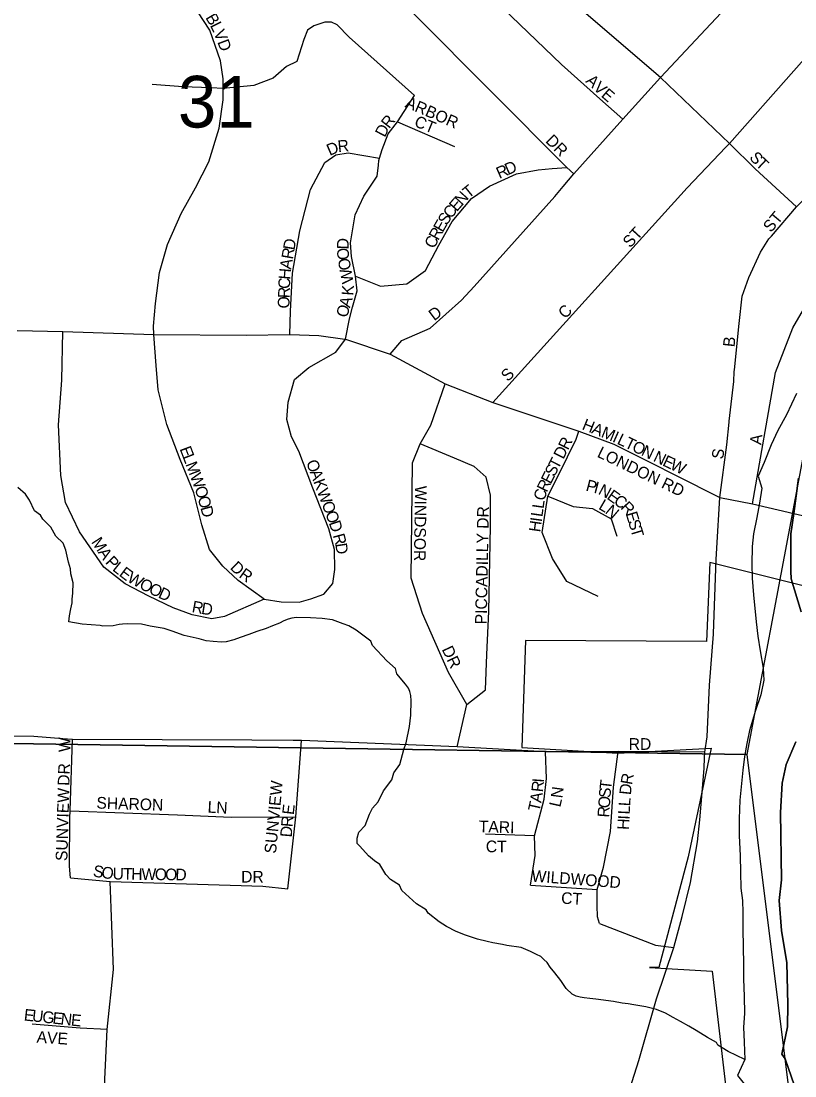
# Model space of a CAD drawing. Extents: x 1310247 to 1552180, y 377264 to 706493.
# Drawn here: x 1379740 to 1383052, y 512230 to 516741 of the extents above; entities that cross this region are included whole.
import ezdxf

# ---------------------------------------------------------------- set-up
doc = ezdxf.new("R2010")
doc.units = 0
for name, color, linetype in [('GM_X_City_Street', 7, 'Continuous'), ('GM_X_City_Street_Text', 7, 'Continuous'), ('GM_X_Corporation', 7, 'Continuous'), ('GM_X_Major_River', 7, 'Continuous'), ('GM_X_Minor_River', 7, 'Continuous'), ('GM_X_Section', 7, 'Continuous'), ('GM_X_Section_Text', 7, 'Continuous'), ('GM_X_State_Route', 7, 'Continuous'), ('GM_X_Township', 7, 'Continuous')]:
    doc.layers.add(name, color=color, linetype=linetype)

msp = doc.modelspace()

# ---------------------------------------------------------------- linework, layer by layer
at = {"layer": 'GM_X_City_Street'}
for points in [[(1382060.1, 516033.9), (1382104.8, 516087.7), (1382315, 516321.7), (1382476.1, 516500), (1383317.1, 517397.1), (1383393, 517472.9), (1383606.1, 517698.8), (1383843.4, 517960.5), (1383892.2, 518012.4), (1384168.5, 518323.6), (1384445.5, 518623.4), (1384723.7, 518917.2), (1384754.5, 518954.7), (1384802.6, 519010.1), (1384870.3, 519081.1), (1384934.9, 519151), (1384963.2, 519241.2), (1384975.5, 519304.9), (1385003.5, 519439.2), (1385040.1, 519628), (1385030.1, 519668.9), (1385010.2, 519743.5), (1384968.2, 519815.7), (1384966.2, 519820.9)], [(1380604.9, 516448.8), (1380604.9, 516452.3), (1380605.1, 516494), (1380593, 516570.6), (1380548.2, 516702), (1380471.4, 516817.2), (1380382.4, 516927.3), (1380145.9, 517147.7), (1379611.3, 517632.8), (1379509.2, 517714.6), (1379296.2, 517910.5), (1379201, 517990.8), (1379140.3, 518030.5), (1379009.1, 518089.7), (1378959.6, 518099.5), (1378913.9, 518107.7), (1378863.7, 518113.7), (1378810.4, 518117.4), (1378718.2, 518092.7), (1378657.5, 518080), (1378509.8, 518044), (1378198, 518035.7), (1378002.9, 518038)], [(1379611.3, 517632.8), (1379710, 517603.4), (1379782.2, 517625.5), (1379888.3, 517667.5), (1380007.2, 517667.5), (1380194.8, 517625.2), (1380345.4, 517543.3), (1380715.2, 517321.4), (1381079.8, 517102.1), (1381425.8, 516766.7), (1382074.8, 516114.3), (1382104.8, 516087.7)], [(1382755.5, 516201.5), (1382771.3, 516218.3), (1383322.9, 516840.8), (1383595.4, 517153.9), (1383885.3, 517456)], [(1381459.2, 517133.6), (1381622.1, 516970.7), (1382052.9, 516556.2), (1382216.7, 516408.4), (1382315, 516321.7)], [(1383058.3, 515946.3), (1382882.1, 516108.7), (1382771.3, 516218.3), (1382476.1, 516500), (1382089, 516833.2), (1381775.5, 517126.4)], [(1382950.9, 515821.3), (1383058.3, 515946.3), (1383336.6, 516222.7), (1383637.5, 516556.2), (1383690.8, 516615.3), (1383910.9, 516854.2), (1383926.8, 516871.5)], [(1381269.2, 516125.4), (1381271.5, 516145.4), (1381274.1, 516154.6), (1381284.8, 516192.1), (1381311.5, 516258.8), (1381351, 516309.6), (1381423.1, 516422.5), (1381143.9, 516672.3), (1381092.9, 516725.3), (1381067.8, 516736.3), (1381039.1, 516736.4), (1380992.9, 516721.2), (1380965.1, 516702.1), (1380949.8, 516662), (1380920.1, 516568.3), (1380875.6, 516546.3), (1380818, 516496.8), (1380736.1, 516465.4), (1380604.9, 516452.3), (1380552.2, 516456.3), (1380431.9, 516460.4), (1380300.6, 516470.5)], [(1382870, 514676.3), (1382968, 515238.5), (1383043.1, 515429.6), (1383243.8, 515773.8), (1383391.6, 515972.8), (1383790.8, 516416.9), (1384062, 516718.5)], [(1380307.2, 515400.6), (1380307.1, 515436.7), (1380315.6, 515532.8), (1380332.5, 515665.7), (1380367, 515785.6), (1380425.2, 515918.6), (1380485.7, 516027.8), (1380543.8, 516138.6), (1380587.7, 516283.9), (1380604.8, 516403.8), (1380604.9, 516448.8)], [(1381351, 516309.6), (1381594.9, 516204.8)], [(1381759.3, 515110.4), (1382590.8, 516027.8), (1382755.5, 516201.5)], [(1380890.4, 515400.5), (1380892.3, 515500.8), (1380901.3, 515662.9), (1380932.6, 515844.7), (1380977.9, 516020.6), (1381039.9, 516136.8), (1381087.5, 516169.2), (1381139, 516177.8), (1381274.1, 516154.6)], [(1381127.6, 515381.1), (1381145.5, 515467.9), (1381158.5, 515517.7), (1381178, 515586.9), (1381171, 515650.1), (1381153.3, 515733.7), (1381149.5, 515792.8), (1381169.5, 515911.9), (1381207.2, 515993), (1381263.8, 516077.7), (1381269.2, 516125.4)], [(1381171, 515650.1), (1381278.1, 515607.9), (1381390.6, 515617.4), (1381471.2, 515674.1), (1381527.2, 515783.3), (1381585, 515884.3), (1381667.9, 515982.4), (1381745.1, 516035.8), (1381859.4, 516087.3), (1381952.8, 516104.4), (1382012.9, 516111.1), (1382074.8, 516114.3)], [(1381678.6, 515606.7), (1382024.3, 515991), (1382060.1, 516033.9)], [(1382792.5, 515249), (1382812.9, 515447.2), (1382825.9, 515564.5), (1382854.8, 515644.1), (1382904, 515752.2), (1382940.7, 515809.3), (1382950.9, 515821.3)], [(1381319.5, 515316.5), (1381369.9, 515374.6), (1381490.7, 515428.1), (1381625.3, 515547.4), (1381678.6, 515606.7)], [(1379723.2, 515418.5), (1379918.2, 515414.2), (1380307.2, 515400.6), (1380703.3, 515397.5), (1380890.4, 515400.5), (1381013.7, 515396), (1381125.3, 515381.4)], [(1380779.8, 514268.4), (1380609.9, 514194.1), (1380555.5, 514184.8), (1380471.8, 514202.1), (1380390.9, 514231.3), (1380286, 514281.7), (1380185.1, 514334.8), (1380094.5, 514405.9), (1379989.3, 514556.2), (1379929.7, 514681.5), (1379909.8, 514798.2), (1379899.9, 515014.8), (1379913.4, 515204.9), (1379918.2, 515414.2)], [(1380779.8, 514268.4), (1380668.3, 514348.1), (1380603.3, 514410.5), (1380546.7, 514481.8), (1380513.5, 514587), (1380479.1, 514724.2), (1380420.9, 514866.1), (1380362.9, 515016), (1380326.7, 515163.4), (1380317.5, 515267.8), (1380307.2, 515400.6)], [(1380779.8, 514268.4), (1380852.2, 514257.8), (1380929.2, 514255.8), (1380980.3, 514270.4), (1381035.4, 514289.7), (1381074.6, 514336.1), (1381083.2, 514395.9), (1381081.2, 514480.9), (1381057.3, 514569.8), (1380989, 514743.1), (1380927.9, 514902.4), (1380897.5, 514963.3), (1380877.6, 515036.7), (1380882.1, 515110.8), (1380909.7, 515208), (1380970.9, 515259.9), (1381086.6, 515325.1), (1381127.6, 515381.1)], [(1381125.3, 515381.4), (1381127.6, 515381.1), (1381319.5, 515316.5), (1381554.6, 515190.3), (1381759.3, 515110.4), (1382126.8, 514987.8), (1382276.6, 514931.2), (1382438.7, 514850.2), (1382540.9, 514798.7)], [(1382771, 515030.3), (1382789.7, 515200.1), (1382791.9, 515242.9), (1382792.5, 515249)], [(1381606.4, 513636.8), (1381648.2, 513818.1), (1381569.2, 513954.9), (1381458, 514207.5), (1381408.8, 514358.7), (1381414.3, 514851.7), (1381447.9, 514932.7), (1381492.9, 515012.4), (1381554.6, 515190.3)], [(1382730.8, 514703.1), (1382759.8, 514928.2), (1382770.5, 515026.1), (1382771, 515030.3)], [(1382210.3, 514279.9), (1382074.8, 514344.1), (1382013.6, 514442), (1381969.3, 514553.6), (1381993.7, 514709.5), (1382040.6, 514801.6), (1382115.1, 514953.5), (1382126.8, 514987.8)], [(1381648.2, 513818.1), (1381727.7, 513880.8), (1381732.5, 514031.9), (1381741.5, 514215.7), (1381749.1, 514581.1), (1381749.1, 514714.1), (1381730.8, 514790.5), (1381678.8, 514836.4), (1381594.7, 514871.6), (1381447.9, 514932.7)], [(1382540.9, 514798.7), (1382730.8, 514703.1)], [(1381993.7, 514709.5), (1382102.3, 514665.2), (1382184.9, 514656), (1382265.9, 514611.7), (1382289.6, 514538.3)], [(1379918.5, 513671.5), (1379794.2, 513680.9), (1379239.2, 513689.3), (1378202.7, 513708.3), (1377896.5, 513714.6)], [(1380903.7, 513664.5), (1380727.6, 513666.2), (1379960.2, 513668.3), (1379918.5, 513671.5)], [(1379950.8, 513076.5), (1379946.9, 513127.4), (1379948.4, 513333.8), (1379949.5, 513363.9), (1379960.2, 513668.3)], [(1380881.7, 513029.4), (1380915.6, 513338.4), (1380939.9, 513664.1)], [(1382665.8, 513614.8), (1382294.9, 513616.8), (1381984.8, 513615.7), (1381606.4, 513636.8), (1380939.9, 513664.1), (1380903.7, 513664.5)], [(1381919.3, 513046.2), (1381939.4, 513172), (1381936.7, 513256.2), (1381979.2, 513413.8), (1381988.6, 513501.8), (1381984.8, 513615.7)], [(1382215.5, 512881.3), (1382207.3, 512909.7), (1382205.5, 512958.2), (1382204.9, 513027.4), (1382232.5, 513123.1), (1382262.9, 513274.8), (1382275.9, 513464.9), (1382294.9, 513616.8)], [(1379949.5, 513363.9), (1380409.7, 513345.7), (1380639.1, 513336.5), (1380915.6, 513338.4)], [(1381936.7, 513256.2), (1381726.9, 513263.7)], [(1379950.8, 513076.5), (1380121.1, 513061.8), (1380774.9, 513040.8), (1380881.7, 513029.4)], [(1380107.4, 512428.9), (1380134.7, 512684.4), (1380121.1, 513061.8)], [(1381919.3, 513046.2), (1382204.9, 513027.4)], [(1382215.5, 512881.3), (1382454.3, 512789.6), (1382533.6, 512779.1)], [(1380107.4, 512428.7), (1379992.4, 512433.3), (1379787.4, 512451.5)], [(1381936.2, 510896.7), (1381854.1, 510907.4), (1381723.3, 510947.7), (1381599.7, 510986.4), (1381486.2, 510990.8), (1381319.5, 510962), (1381213.1, 510969.2), (1381114, 510979.3), (1380905.9, 511032.3), (1380715.3, 511107.7), (1380531.2, 511267.3), (1380336.8, 511426.9), (1380179.2, 511553.8), (1380126.7, 511622.6), (1380091.1, 511715.1), (1380080, 511837.8), (1380092.6, 512092.8), (1380107.4, 512428.7), (1380107.4, 512428.9)]]:
    msp.add_lwpolyline(points, dxfattribs=at)
at = {"layer": 'GM_X_Corporation'}
msp.add_lwpolyline([(1383116, 514318.2), (1382688, 514425), (1382673.4, 514087.7), (1381898.1, 514091.6), (1381882.4, 513634), (1382294.2, 513610.1), (1382692.8, 513631.4), (1382594.4, 513166.4), (1382469.5, 512693.5), (1382428.8, 512693.6), (1382697.7, 512678.4), (1382753.9, 512191.2)], dxfattribs=at)
at = {"layer": 'GM_X_Major_River'}
for points in [[(1383059.1, 515148.1), (1383016.2, 515057.2), (1382978.1, 514990.3), (1382950.2, 514929), (1382919.8, 514853.8), (1382893.9, 514794.4), (1382910.3, 514743.8), (1382900.3, 514680), (1382888.3, 514618.2), (1382874.1, 514548.5), (1382868.4, 514494.5), (1382868, 514418.4), (1382868.2, 514358.2)], [(1382868.2, 514358.2), (1382873.9, 514287.9), (1382886.3, 514171.2), (1382892.4, 514110.9), (1382902.5, 514048.5), (1382916.1, 513973.9), (1382918.5, 513921.7), (1382906.5, 513859.9), (1382882.4, 513792.5), (1382857.7, 513707), (1382845.9, 513651.3), (1382836.2, 513595.5), (1382828.4, 513537.6), (1382816.3, 513409.6), (1382813.8, 513329.5), (1382813.5, 513257.4), (1382816.8, 513171.1), (1382818.6, 513100.9), (1382820.5, 513032.6), (1382826.8, 512980.3), (1382829.2, 512928.1), (1382828.9, 512856), (1382830.7, 512783.8), (1382832.2, 512705.5), (1382832.3, 512645.4), (1382833.9, 512569.2), (1382835.7, 512497), (1382831.9, 512438.9), (1382833.8, 512374.7), (1382837.5, 512300.5), (1382805.3, 512231.3), (1382857.4, 512167.5)]]:
    msp.add_lwpolyline(points, dxfattribs=at)
at = {"layer": 'GM_X_Minor_River'}
for points in [[(1380437.6, 514112.9), (1380385.9, 514132.2), (1380352.1, 514143.1), (1380292.2, 514152.6), (1380254.4, 514161.6), (1380196.3, 514163), (1380174.2, 514161.6), (1380160.1, 514160), (1380133.9, 514154.6), (1380089.8, 514153.7), (1380077.9, 514156), (1380001.8, 514162), (1379944, 514171.4), (1379946.6, 514197.3), (1379953.3, 514227.2), (1379957.9, 514253.1), (1379958.3, 514269.1), (1379961, 514295), (1379962, 514339), (1379952.9, 514377.2), (1379951.4, 514399.2), (1379942.1, 514427.5), (1379931.3, 514477.8), (1379920, 514508.1), (1379888.7, 514538.9), (1379867.5, 514577.4), (1379832.3, 514610.3), (1379822.7, 514628.5), (1379797.1, 514647.2), (1379776.1, 514691.7), (1379758.7, 514718.2), (1379725.3, 514747)], [(1382837.5, 512300.5), (1382765.7, 512333.8), (1382722.3, 512361), (1382716.6, 512373.1), (1382677, 512394.1), (1382629.6, 512423.3), (1382598, 512442.1), (1382562.4, 512463), (1382530.7, 512479.8), (1382497.1, 512498.6), (1382459.4, 512513.6), (1382413.6, 512524.8), (1382379.7, 512531.6), (1382361.7, 512534.1), (1382337.7, 512538.7), (1382311.8, 512541.3), (1382275.8, 512548.2), (1382199.9, 512558.2), (1382173.9, 512560.8), (1382149.9, 512563.4), (1382132, 512565.9), (1382116, 512570.3), (1382098.2, 512578.7), (1382072.7, 512603.4), (1382049.5, 512638), (1382024.3, 512670.6), (1382004.8, 512695.1), (1381991.3, 512715.5), (1381977.5, 512727.8), (1381963.8, 512740.2), (1381946, 512748.6), (1381920.2, 512761.3), (1381880.5, 512778.3), (1381818.6, 512787.8), (1381800.7, 512792.3), (1381758.8, 512799.3), (1381734.9, 512804), (1381693, 512815), (1381641.3, 512832.3), (1381601.6, 512847.3), (1381560, 512868.4), (1381528.5, 512889.2), (1381481.3, 512926.4), (1381473.6, 512940.6), (1381432.1, 512965.6), (1381369.4, 513023.2), (1381359.9, 513045.5), (1381320.4, 513070.5), (1381300.8, 513091), (1381275.8, 513133.6), (1381252.2, 513150.2), (1381226.6, 513170.8), (1381189.5, 513211.8), (1381177.8, 513224.1), (1381178.3, 513246.1), (1381184.9, 513271.9), (1381211.7, 513301.2), (1381230.9, 513348.8), (1381243.5, 513374.4), (1381268.2, 513401.8), (1381291.4, 513449.2), (1381326.6, 513496.4), (1381335.3, 513526.1), (1381360.3, 513561.5), (1381377.8, 513625.1), (1381388.5, 513654.8), (1381402.3, 513724.5), (1381407.4, 513772.3), (1381408.9, 513834.3), (1381407.4, 513856.4), (1381403.9, 513874.5), (1381398.2, 513888.6), (1381384.5, 513905), (1381347.5, 513949.9), (1381342.1, 513972), (1381304.8, 514005), (1381244.2, 514070.5), (1381236.6, 514088.7), (1381173.7, 514136.3), (1381142, 514155.1), (1381118.2, 514163.7), (1381072.5, 514180.9), (1381028.5, 514186), (1380978.5, 514189.2), (1380918.4, 514190.8), (1380898.3, 514187.3), (1380882.2, 514183.7), (1380864, 514176.1), (1380845.7, 514166.6), (1380815.4, 514155.4), (1380789.1, 514144), (1380748.7, 514131.1), (1380714.3, 514117.9), (1380677.9, 514104.8), (1380649.6, 514095.5), (1380617.3, 514086.4), (1380597.2, 514084.9), (1380561.2, 514087.8), (1380531.2, 514090.5), (1380501.4, 514099.3), (1380437.6, 514112.9)]]:
    msp.add_lwpolyline(points, dxfattribs=at)
at = {"layer": 'GM_X_Section'}
for points in [[(1383309.9, 519180.3), (1383231.1, 515645.8), (1382846.4, 513604.5), (1377881.8, 513677.9), (1377885.2, 513737.8), (1377986.5, 518961.9), (1377993.5, 519265.8)], [(1377881.8, 513677.9), (1382846.4, 513604.5), (1383133.8, 511299.8), (1383067.6, 508313.1), (1377782.5, 508365.7)]]:
    msp.add_lwpolyline(points, close=True, dxfattribs=at)
at = {"layer": 'GM_X_State_Route'}
for points in [[(1382715.2, 514437.9), (1382717.1, 514486.6), (1382730.8, 514703.1)], [(1382730.8, 514703.1), (1382730.8, 514703.1), (1382870, 514676.3), (1383046.5, 514635.8), (1383306.7, 514575.2), (1383551.2, 514522), (1383556, 514521)], [(1382702.6, 514119.4), (1382702.7, 514121.5), (1382715.2, 514437.9)], [(1382664.8, 513589.7), (1382665.8, 513614.8), (1382676.3, 513679.5), (1382685.9, 513900.5), (1382702.6, 514119.4)], [(1381846.8, 510586.7), (1381900.4, 510778.3), (1381936.2, 510896.7), (1382002.1, 511088.5), (1382088.4, 511391.7), (1382177.5, 511676.3), (1382286.7, 511991), (1382383, 512295.7), (1382459.8, 512560), (1382533.6, 512779.1), (1382569.2, 512910.9), (1382605.3, 513057.4), (1382634.1, 513230.6), (1382644.3, 513325.4), (1382654.6, 513442), (1382662.9, 513546.4), (1382664.8, 513589.7)]]:
    msp.add_lwpolyline(points, dxfattribs=at)
at = {"layer": 'GM_X_Township'}
for points in [[(1383066.7, 514785.7), (1383046.5, 514635.8), (1383034.7, 514548.7), (1383034.5, 514388.3), (1383035.8, 514356.4), (1383078, 514214.8)], [(1383078, 514214.8), (1383035.8, 514356.4), (1383034.5, 514388.3), (1383034.7, 514548.7), (1383046.5, 514635.8), (1383066.7, 514785.7)], [(1383056, 513658.2), (1383014.8, 513561.4), (1382996.7, 513482.1), (1382989.7, 513357), (1382994.8, 513069), (1382984.6, 512979.8), (1382994.6, 512852.4), (1383017.3, 512713), (1383022, 512534.8), (1383019.7, 512439.4), (1382996, 512322.1), (1383010.3, 512303.4), (1383050.3, 512187), (1383095.9, 512111.5)], [(1383095.9, 512111.5), (1383050.3, 512187), (1383010.3, 512303.4), (1382996, 512322.1), (1383019.7, 512439.4), (1383022, 512534.8), (1383017.3, 512713), (1382994.6, 512852.4), (1382984.6, 512979.8), (1382994.8, 513069), (1382989.7, 513357), (1382996.7, 513482.1), (1383014.8, 513561.4), (1383056, 513658.2)]]:
    msp.add_lwpolyline(points, dxfattribs=at)

# ---------------------------------------------------------------- texts
at = {"layer": 'GM_X_City_Street_Text'}
for s, rotation, p in [('B', 300.489, (1380527.3, 516756.2)), ('L', 296.5142, (1380547, 516722.9)), ('V', 292.5394, (1380562.3, 516692.2)), ('D', 290.5521, (1380579, 516652)), ('A', 317.0559, (1382153.3, 516481.7)), ('V', 317.0559, (1382185.5, 516451.7)), ('ARBOR', 336.6436, (1381379.7, 516374.6)), ('E', 319.1322, (1382219.2, 516420.4)), ('R', 52.0664, (1381315.2, 516278)), ('CT', 337.6202, (1381418.7, 516293)), ('D', 62.4868, (1381296.2, 516241)), ('R', 5.5451, (1381096.9, 516180.5)), ('DR', 315, (1381981.4, 516225.9)), ('D', 23.3966, (1381060.5, 516164)), ('D', 24.121, (1381823.3, 516081.6)), ('S', 312.5172, (1382853.6, 516155.4)), ('T', 316.9634, (1382880.4, 516126.4)), ('R', 23.6913, (1381786.7, 516065.5)), ('N', 47.9689, (1381627, 515949.6)), ('T', 39.2827, (1381655, 515980.9)), ('E', 48.9246, (1381604, 515923.2)), ('S', 57.4618, (1381561.2, 515864.4)), ('C', 50.8661, (1381579.3, 515892.9)), ('ST', 50.1962, (1382949.2, 515834.1)), ('E', 60.2805, (1381544.1, 515834.4)), ('R', 61.0669, (1381525, 515799.9)), ('ST', 47.4838, (1382346.7, 515768.4)), ('D', 79.9901, (1380909.4, 515759)), ('D', 87.6059, (1381140.8, 515764)), ('C', 64.7821, (1381508.6, 515764.9)), ('R', 79.9906, (1380902.5, 515720)), ('O', 96.4717, (1381145.7, 515722.3)), ('A', 80.3364, (1380895.1, 515676.7)), ('O', 99.7282, (1381153, 515679.7)), ('H', 85.1746, (1380891.6, 515634)), ('W', 100.5535, (1381163.4, 515623.6)), ('R', 88.2479, (1380889.2, 515555.5)), ('C', 88.2268, (1380890.4, 515595.1)), ('K', 86.0461, (1381161.2, 515566)), ('O', 88.2292, (1380887.8, 515511.5)), ('A', 73.814, (1381146.9, 515512.3)), ('O', 73.8115, (1381134.6, 515470)), ('D', 36.8743, (1381507.6, 515457.2)), ('C', 47.1241, (1382069.5, 515464.9)), ('B', 83.9889, (1382793.1, 515345.1)), ('S', 45, (1381823.4, 515196.7)), ('H', 337.8576, (1382137.1, 514996.4)), ('A', 337.8576, (1382177.9, 514979.8)), ('M', 337.7318, (1382218.6, 514963.2)), ('I', 336.2017, (1382267.2, 514943.4)), ('L', 334.8585, (1382287, 514934.6)), ('A', 83.6651, (1382907.5, 514927.1)), ('E', 290.8247, (1380417.6, 514911.8)), ('R', 63.1092, (1382080.2, 514903.5)), ('T', 334.4674, (1382318.8, 514919.7)), ('O', 334.4662, (1382350.6, 514904.5)), ('N', 334.4726, (1382390.3, 514885.6)), ('L', 290.8119, (1380430.1, 514878.9)), ('T', 63.125, (1382038.4, 514821)), ('D', 63.0974, (1382060.3, 514864.2)), ('LONDON RD', 334.3597, (1382201.7, 514879)), ('N', 334.4662, (1382441.9, 514860.9)), ('E', 334.4674, (1382481.6, 514841.9)), ('S', 82.8783, (1382744.7, 514865.6)), ('M', 290.8204, (1380442.6, 514846)), ('O', 290.533, (1380958.8, 514854.6)), ('S', 63.1057, (1382022.5, 514789.7)), ('W', 334.4756, (1382513.4, 514826.8)), ('W', 290.821, (1380461.4, 514796.7)), ('A', 290.5445, (1380974.3, 514813.4)), ('E', 63.0928, (1382006.5, 514758.2)), ('O', 287.7334, (1380481.5, 514743.9)), ('K', 290.533, (1380989.7, 514772.2)), ('W', 290.5432, (1381005.1, 514731)), ('WINDSOR', 269.1191, (1381425.8, 514754.3)), ('R', 64.4557, (1381989.6, 514722.8)), ('P', 345.3607, (1382153.8, 514733.4)), ('I', 345.3711, (1382187.9, 514724.5)), ('N', 331.871, (1382206.3, 514720.1)), ('O', 285.5311, (1380494.7, 514702.5)), ('C', 75.1804, (1381980.3, 514686.8)), ('L', 329.5774, (1382207.8, 514656.4)), ('E', 324.4306, (1382243.6, 514700.2)), ('C', 324.4349, (1382272.3, 514679.7)), ('D', 285.42, (1380506.5, 514660.1)), ('O', 290.533, (1381025.2, 514677.4)), ('PICCADILLY DR', 88.9186, (1381732.6, 514160.7)), ('L', 81.9395, (1381970.8, 514618.7)), ('L', 81.9259, (1381975.7, 514653.5)), ('N', 319.65, (1382236.3, 514639.9)), ('R', 313.8323, (1382302.6, 514658.3)), ('O', 290.5445, (1381040.6, 514636.2)), ('D', 288.8393, (1381055.9, 514595.4)), ('I', 81.9372, (1381967.7, 514596.9)), ('E', 286.7071, (1382326.9, 514635.1)), ('S', 286.694, (1382337.1, 514601.4)), ('H', 81.9286, (1381961.5, 514553.3)), ('T', 286.694, (1382347.2, 514567.7)), ('M', 303.3415, (1380038.3, 514513.2)), ('R', 285.2849, (1381073.7, 514541.9)), ('A', 303.3446, (1380067.3, 514469.1)), ('D', 278.8442, (1381083.9, 514505.1)), ('P', 313.528, (1380097.6, 514424.7)), ('L', 321.6195, (1380127.5, 514394)), ('D', 316.4221, (1380631.3, 514400.1)), ('E', 322.7359, (1380155.9, 514371.5)), ('W', 330.7226, (1380190.3, 514346)), ('R', 324.4932, (1380669, 514364.9)), ('O', 332.7247, (1380241.9, 514317.1)), ('O', 334.6514, (1380282.6, 514296.1)), ('D', 335.5649, (1380323.2, 514276.9)), ('R', 349.3498, (1380468, 514213.7)), ('D', 351.2704, (1380508.7, 514206)), ('DR', 295.1968, (1381539.3, 514054.5)), ('W', 90, (1379950.6, 513614.9)), ('RD', 0, (1382340.4, 513624.3)), ('DR', 88.0262, (1379946.2, 513470)), ('SUNVIEW', 84.6443, (1380830.6, 513179)), ('R', 84.093, (1381972.9, 513441.7)), ('I', 86.0337, (1381977.2, 513482.9)), ('T', 83.2766, (1382264.5, 513451.8)), ('D', 83.9567, (1382349.5, 513429.8)), ('R', 79.8809, (1382354, 513472.6)), ('SUNVIEW', 88.3139, (1379937.4, 513148.5)), ('A', 81.3069, (1381965.9, 513395.5)), ('N', 82.4701, (1382056, 513415.7)), ('S', 85.9806, (1382262.1, 513417.3)), ('SHARON', 357.9915, (1380061.5, 513373.5)), ('LN', 356.9887, (1380536.9, 513355.9)), ('E', 83.607, (1380906.5, 513344.7)), ('T', 77.2296, (1381957.4, 513357.4)), ('L', 77.2859, (1382047.4, 513376.6)), ('O', 85.9957, (1382259, 513373.4)), ('L', 86.3095, (1382346.2, 513382)), ('R', 85.9775, (1382256.2, 513333.8)), ('L', 87.1301, (1382344.4, 513347.1)), ('R', 84.7957, (1380901.7, 513292.4)), ('TARI', 358.211, (1381698.3, 513272.3)), ('H', 87.2014, (1382341.2, 513281.2)), ('I', 87.1911, (1382343.4, 513325.1)), ('D', 85.0104, (1380897.9, 513248.7)), ('CT', 0, (1381728.8, 513186.3)), ('S', 350.7241, (1380045.2, 513083)), ('O', 352.0777, (1380081.2, 513077.1)), ('U', 358.2532, (1380130.7, 513070.5)), ('T', 359.2421, (1380175.6, 513069.2)), ('H', 359.224, (1380210.8, 513068.7)), ('W', 359.2266, (1380254.8, 513068.1)), ('O', 359.224, (1380312, 513067.3)), ('O', 359.224, (1380356, 513066.8)), ('D', 359.224, (1380399.9, 513066.2)), ('DR', 0, (1380681.6, 513056.7)), ('WILDWOOD', 355.6563, (1381923.1, 513061.1)), ('CT', 356.8219, (1382050.2, 512966.4)), ('E', 353.8273, (1379749.9, 512467.1)), ('U', 353.824, (1379784.9, 512463.3)), ('G', 353.824, (1379828.6, 512458.5)), ('E', 353.8221, (1379872.3, 512453.8)), ('N', 353.8247, (1379907.3, 512450)), ('E', 353.9178, (1379951.2, 512445.3)), ('AVE', 356.0534, (1379805.1, 512372.5))]:
    msp.add_text(s, height=50, rotation=rotation, dxfattribs=at).set_placement(p)
at = {"layer": 'GM_X_Section_Text'}
msp.add_text('31', height=221, rotation=0, dxfattribs=at).set_placement((1380411, 516286))

doc.saveas('drawing.dxf')
